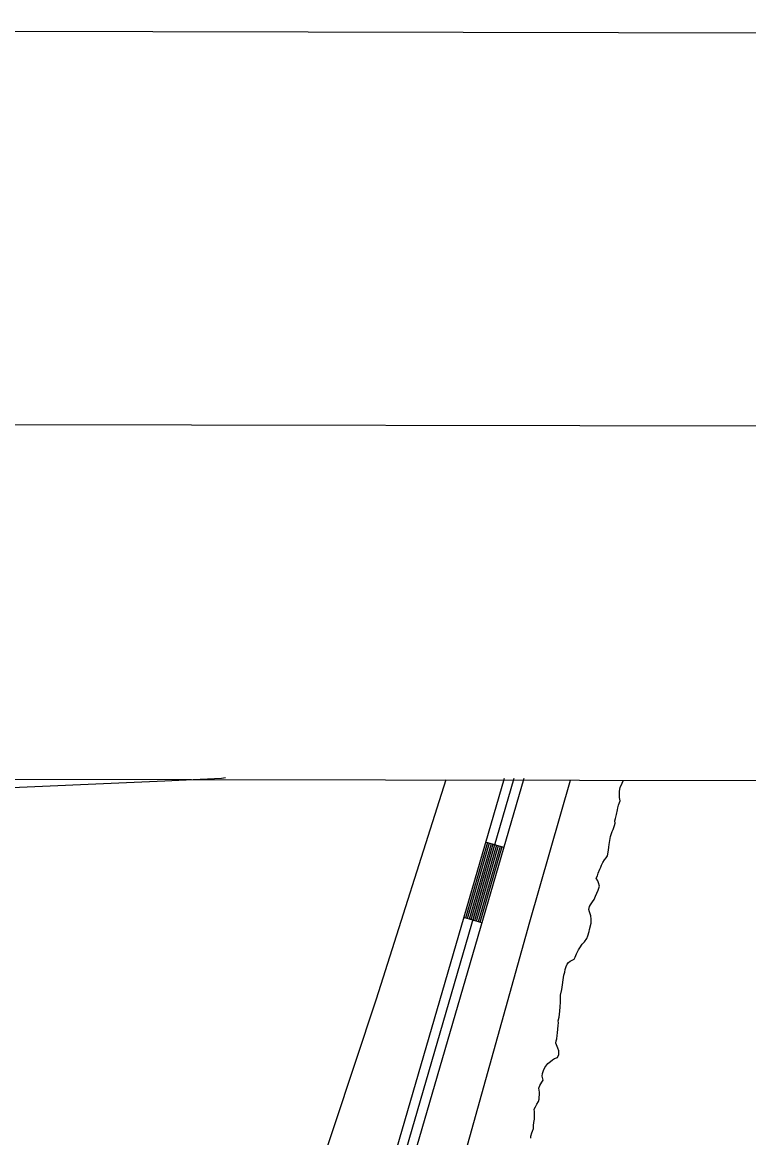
# Model space of a CAD drawing. Extents: x 3187622 to 3225504, y 800805 to 826213.
# Drawn here: x 3195483 to 3196637, y 823857 to 825630 of the extents above; entities that cross this region are included whole.
import ezdxf

# ---------------------------------------------------------------- set-up
doc = ezdxf.new("R2010")
doc.units = 0
for name, color, linetype in [('G-ANNO-NPLT', 7, 'Continuous'), ('V-ANNO-SYMB', 7, 'Continuous'), ('V-GRID-FRAM', 7, 'Continuous'), ('V-LEVE-TOET', 7, 'Continuous'), ('V-ROAD-CNTR', 7, 'Continuous'), ('V-TOPO-SHOR', 7, 'Continuous')]:
    doc.layers.add(name, color=color, linetype=linetype)

msp = doc.modelspace()

# ---------------------------------------------------------------- linework, layer by layer
at = {"layer": 'G-ANNO-NPLT'}
msp.add_lwpolyline([(3188205.3, 801463.1), (3224871.9, 801388.4), (3224921.1, 825555), (3188254.5, 825629.7)], close=True, dxfattribs=at)
at = {"layer": 'V-ANNO-SYMB'}
msp.add_lwpolyline([(3190956.7, 802082.5), (3224039.9, 802015.1), (3224086.5, 824931.7), (3191003.4, 824999), (3190956.7, 802082.5)], dxfattribs=at)
at = {"layer": 'V-GRID-FRAM'}
msp.add_lwpolyline([(3191838.8, 824434.1), (3223248.6, 824370.1), (3223219.5, 806183.5), (3191793.9, 806247.5), (3191838.8, 824434.1)], dxfattribs=at)
at = {"layer": 'V-LEVE-TOET'}
for points in [[(3196156.5, 824425.3), (3196045.7, 824076.8), (3195943.9, 823770), (3195840, 823406.5), (3195801, 823288.3)], [(3196017.4, 823222.6), (3196081, 823472.9), (3196187.9, 823835), (3196289.8, 824199.5), (3196354.1, 824424.9)]]:
    msp.add_lwpolyline(points, dxfattribs=at)
at = {"layer": 'V-ROAD-CNTR'}
for p, q in [((3196248.2, 824318.1), (3196219.4, 824326.4)), ((3196213.4, 824198), (3196184.6, 824206.4))]:
    msp.add_line(p, q, dxfattribs=at)
for points in [[(3195806, 824428.6), (3195799.9, 824427.5), (3195709.9, 824423.3), (3195405.1, 824410.1), (3195199.7, 824410.2), (3195045.7, 824413.1), (3194979.6, 824418.1), (3194940.2, 824422.4), (3194908.7, 824429.3), (3194904.8, 824430.5)], [(3196248.8, 824427.7), (3196065.2, 823795.5)], [(3196264.5, 824427.7), (3196079.6, 823791.3)], [(3196280.1, 824427.7), (3196094, 823787.2)], [(3196222.3, 824325.6), (3196187.4, 824205.6)], [(3196225.2, 824324.8), (3196190.3, 824204.7)], [(3196228.1, 824323.9), (3196193.2, 824203.9)], [(3196231, 824323.1), (3196196.1, 824203)], [(3196233.8, 824322.2), (3196199, 824202.2)], [(3196236.7, 824321.4), (3196201.8, 824201.4)], [(3196239.6, 824320.6), (3196204.7, 824200.5)], [(3196242.5, 824319.7), (3196207.6, 824199.7)], [(3196245.4, 824318.9), (3196210.5, 824198.9)]]:
    msp.add_lwpolyline(points, dxfattribs=at)
at = {"layer": 'V-TOPO-SHOR'}
for points in [[(3196343.9, 824115), (3196345.1, 824119.6), (3196346, 824124.1), (3196347.5, 824128.7), (3196348.9, 824132.4), (3196350.9, 824134.9), (3196353.8, 824137.2), (3196357.2, 824138.6), (3196360.1, 824140.6), (3196361.8, 824143.7), (3196363.9, 824149.1), (3196367.1, 824155.4), (3196369.1, 824158.5), (3196372.9, 824164.2), (3196376.6, 824168.1), (3196380.1, 824173.5), (3196381.8, 824177.5), (3196383.9, 824184.3), (3196384.7, 824187.5), (3196387.4, 824197.4), (3196387.4, 824204), (3196386.9, 824209.2), (3196384.4, 824215.7), (3196383.6, 824219.5), (3196384.4, 824224), (3196386.2, 824226.6), (3196389.1, 824231.7), (3196391.7, 824235.4), (3196394.3, 824240.5), (3196398.3, 824249.9), (3196399.5, 824253), (3196400.4, 824256.2), (3196399, 824261.6), (3196397.6, 824265), (3196395.1, 824269), (3196397.1, 824273), (3196398.3, 824277), (3196401.2, 824283.6), (3196402.6, 824286.7), (3196403.8, 824289.8), (3196405.5, 824293.8), (3196408.1, 824298.1), (3196411, 824301.5), (3196413.3, 824304.9), (3196414.5, 824313.7), (3196415.4, 824318.6), (3196415.8, 824322.8), (3196416.7, 824329.1), (3196418.1, 824335.4), (3196419.6, 824340.2), (3196420.8, 824343.6), (3196422.2, 824346.5), (3196423.1, 824349.9), (3196424.1, 824353), (3196425.3, 824356.4), (3196425, 824360.1), (3196425.9, 824364.1), (3196427.4, 824370.3), (3196428.9, 824377.8), (3196429.5, 824380.9), (3196430.6, 824385.2), (3196432.1, 824389.2), (3196433, 824392.3), (3196432.1, 824397.4), (3196432.2, 824402.9), (3196432.2, 824407.7), (3196433.4, 824413.1), (3196436.6, 824420.2), (3196437.8, 824423.7), (3196437.9, 824424.7)], [(3196291.5, 823855.8), (3196291.5, 823859), (3196292.7, 823864.1), (3196294.2, 823866.9), (3196295.6, 823871.2), (3196295.7, 823876.1), (3196296, 823880.6), (3196297.2, 823885.8), (3196297.2, 823890), (3196297.2, 823894), (3196297, 823897.5), (3196296.4, 823902), (3196298.5, 823905.7), (3196300.8, 823909.7), (3196303.4, 823914), (3196304.6, 823917.7), (3196304.3, 823921.1), (3196304.9, 823924.5), (3196304.9, 823929.1), (3196304.1, 823935.1), (3196305.6, 823939.4), (3196309, 823944.8), (3196310.8, 823948.2), (3196309.4, 823954.2), (3196309.7, 823958.7), (3196311.2, 823963.3), (3196313.5, 823968.1), (3196318.4, 823974.4), (3196322.4, 823977.8), (3196325.6, 823980.6), (3196329, 823982.3), (3196333.6, 823984), (3196335.9, 823989.1), (3196336, 823994.8), (3196334, 823998.8), (3196330.9, 824007.1), (3196331.3, 824010.8), (3196332.7, 824013.9), (3196333, 824018.8), (3196333.6, 824023.1), (3196334.9, 824035.1), (3196335.2, 824039.3), (3196334.9, 824042.5), (3196336.1, 824048.2), (3196337.6, 824057.9), (3196338, 824064.7), (3196338.3, 824072.1), (3196338.7, 824083), (3196340.7, 824092.4), (3196343.9, 824115)]]:
    msp.add_lwpolyline(points, dxfattribs=at)

doc.saveas('drawing.dxf')
